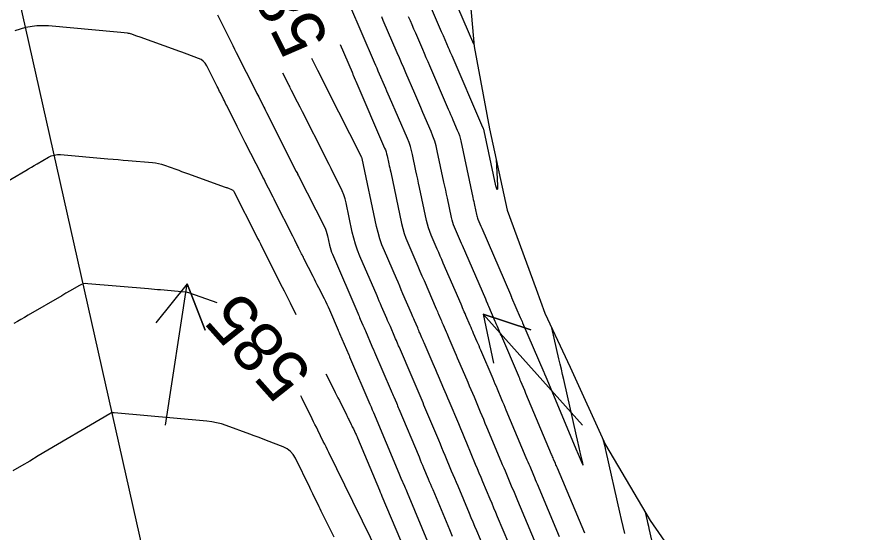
# Model space of a CAD drawing. Extents: x 954385 to 988206, y 1868364 to 1924553.
# Drawn here: x 957989.3 to 958091.4, y 1919006 to 1919067.8 of the extents above; entities that cross this region are included whole.
import ezdxf

# ---------------------------------------------------------------- set-up
doc = ezdxf.new("R2010")
doc.units = 0
for name, color, linetype in [('24', 7, 'Continuous'), ('26', 7, 'Continuous'), ('5', 7, 'Continuous'), ('6', 7, 'Continuous'), ('7', 7, 'Continuous'), ('Default', 7, 'Continuous')]:
    doc.layers.add(name, color=color, linetype=linetype)

msp = doc.modelspace()

# ---------------------------------------------------------------- linework, layer by layer
at = {"layer": '24'}
msp.add_lwpolyline([(958043.23, 1919074.31), (958044.11, 1919064.27), (958045.96, 1919054.43), (958048.1, 1919044.66), (958051.57, 1919035.19), (958052.58, 1919032.34), (958055.62, 1919025.85), (958059.88, 1919016.56), (958065.22, 1919007.51), (958071.39, 1918998.64), (958077.23, 1918989.71), (958076.97, 1918979.4), (958077.1, 1918969.18), (958077.53, 1918959.03), (958076.8, 1918948.61), (958075.8, 1918938.14), (958074.7, 1918927.65), (958073.67, 1918917.17), (958067.51, 1918905.54), (958071.98, 1918896.29), (958070.77, 1918885.77), (958073.01, 1918876.02), (958075.56, 1918866.35), (958076.96, 1918856.41)], dxfattribs=at)
at = {"layer": '26'}
for points in [[(958007.13, 1919018.93), (958009.71, 1919035.86), (958011.9, 1919030.28), (958009.71, 1919035.86), (958005.97, 1919031.18)], [(958057.13, 1919018.93), (958045.2, 1919032.21), (958050.9, 1919030.35), (958045.2, 1919032.21), (958046.44, 1919026.34)]]:
    msp.add_lwpolyline(points, dxfattribs=at)
at = {"layer": '6'}
for points in [[(958046.77, 1919050.72), (958046.91, 1919047.62), (958046.91, 1919047.23), (958046.88, 1919047.1), (958046.83, 1919047.22), (958046.73, 1919047.6), (958045.33, 1919054.16), (958045.32, 1919054.22), (958045.3, 1919054.28), (958045.28, 1919054.34), (958045.26, 1919054.4), (958045.06, 1919054.85), (958041.48, 1919063.14), (958041.38, 1919063.39), (958041.27, 1919063.63), (958041.17, 1919063.87), (958041.07, 1919064.11), (958040.65, 1919065.08), (958040.44, 1919065.56), (958040.23, 1919066.05), (958037.65, 1919072.04)], [(958048.29, 1919004.73), (958046.94, 1919007.95), (958046.72, 1919008.47), (958046.5, 1919008.99), (958046.28, 1919009.51), (958046.06, 1919010.03), (958045.18, 1919012.12), (958044.96, 1919012.64), (958044.74, 1919013.16), (958044.52, 1919013.68), (958044.3, 1919014.21), (958043.24, 1919016.74), (958043, 1919017.32), (958042.75, 1919017.9), (958042.51, 1919018.48), (958042.27, 1919019.06), (958041.12, 1919021.78), (958040.97, 1919022.15), (958040.81, 1919022.53), (958040.65, 1919022.9), (958040.49, 1919023.28), (958039.84, 1919024.78), (958039.68, 1919025.15), (958039.52, 1919025.53), (958039.36, 1919025.9), (958039.2, 1919026.28), (958038.13, 1919028.77), (958038.06, 1919028.92), (958038, 1919029.07), (958037.94, 1919029.22), (958037.87, 1919029.37), (958037.62, 1919029.96), (958037.55, 1919030.11), (958037.49, 1919030.26), (958037.42, 1919030.41), (958037.36, 1919030.56), (958036.97, 1919031.47), (958036.88, 1919031.67), (958036.79, 1919031.88), (958036.7, 1919032.08), (958036.62, 1919032.28), (958035.59, 1919034.65), (958035.39, 1919035.11), (958035.2, 1919035.57), (958035, 1919036.03), (958034.8, 1919036.5), (958033.37, 1919039.81), (958033.08, 1919040.52), (958032.83, 1919041.24), (958032.62, 1919041.98), (958032.44, 1919042.72), (958030.7, 1919050.87), (958030.7, 1919050.89), (958030.69, 1919050.9), (958030.69, 1919050.91), (958030.68, 1919050.92), (958030.63, 1919051.02), (958030.53, 1919051.22), (958026.59, 1919059.02), (958026.29, 1919059.61), (958026, 1919060.2), (958025.7, 1919060.79), (958025.41, 1919061.38), (958024.67, 1919062.83)], [(958013.31, 1919033.56), (958010.05, 1919034.74), (958009.92, 1919034.78), (958009.78, 1919034.81), (958009.65, 1919034.84), (958009.51, 1919034.85), (958006.53, 1919035.11), (958006.17, 1919035.14), (958005.82, 1919035.17), (958005.46, 1919035.2), (958005.1, 1919035.23), (957997.84, 1919035.86), (957997.55, 1919035.87), (957997.26, 1919035.83), (957996.99, 1919035.74), (957996.73, 1919035.61), (957995.71, 1919035.02), (957995.2, 1919034.72), (957994.69, 1919034.42), (957990.67, 1919032.08), (957990.24, 1919031.83), (957989.81, 1919031.58), (957989.38, 1919031.33), (957988.95, 1919031.08)], [(958033.61, 1919001.53), (958029.78, 1919009.35), (958029.59, 1919009.73), (958029.57, 1919009.76), (958026.7, 1919015.63), (958026.54, 1919015.96), (958026.37, 1919016.3), (958026.21, 1919016.64), (958026.04, 1919016.97), (958025.39, 1919018.32), (958025.22, 1919018.66), (958025.05, 1919018.99), (958024.89, 1919019.33), (958024.72, 1919019.66), (958023.5, 1919022.11), (958023.35, 1919022.41)]]:
    msp.add_lwpolyline(points, dxfattribs=at)
at = {"layer": '7'}
for points in [[(958044.09, 1919064.55), (958040.38, 1919073.16)], [(958054.35, 1919005.55), (958051.71, 1919011.83), (958051.6, 1919012.09), (958051.49, 1919012.36), (958051.38, 1919012.62), (958051.27, 1919012.89), (958050.82, 1919013.95), (958050.71, 1919014.21), (958050.6, 1919014.48), (958050.49, 1919014.74), (958050.37, 1919015.01), (958047.98, 1919020.71), (958047.84, 1919021.03), (958047.71, 1919021.34), (958047.58, 1919021.65), (958047.45, 1919021.96), (958046.92, 1919023.22), (958046.79, 1919023.53), (958046.66, 1919023.84), (958046.53, 1919024.15), (958046.39, 1919024.47), (958044.92, 1919027.9), (958044.81, 1919028.15), (958044.71, 1919028.4), (958044.6, 1919028.65), (958044.49, 1919028.89), (958044.06, 1919029.91), (958043.96, 1919030.15), (958043.85, 1919030.39), (958043.75, 1919030.62), (958043.65, 1919030.86), (958043.14, 1919032.04), (958043.04, 1919032.27), (958042.94, 1919032.5), (958042.74, 1919032.96), (958042.65, 1919033.19), (958042.55, 1919033.42), (958040.43, 1919038.33), (958040.24, 1919038.75), (958040.06, 1919039.17), (958039.88, 1919039.59), (958039.7, 1919040.01), (958038.97, 1919041.69), (958038.8, 1919042.12), (958038.65, 1919042.55), (958038.53, 1919042.98), (958038.42, 1919043.43), (958037.57, 1919047.4), (958037.47, 1919047.89), (958037.36, 1919048.39), (958037.26, 1919048.88), (958037.15, 1919049.37), (958036.74, 1919051.33), (958036.62, 1919051.82), (958036.48, 1919052.3), (958036.32, 1919052.77), (958036.13, 1919053.24), (958033.98, 1919058.22), (958033.83, 1919058.56), (958033.68, 1919058.91), (958033.53, 1919059.25), (958033.38, 1919059.6), (958032.79, 1919060.97), (958032.64, 1919061.31), (958032.49, 1919061.66), (958032.34, 1919062), (958032.2, 1919062.34), (958029.24, 1919069.22)], [(958013.36, 1919068.05), (958013.55, 1919067.66), (958013.75, 1919067.26), (958013.95, 1919066.86), (958014.79, 1919065.2), (958015, 1919064.79), (958015.2, 1919064.38), (958015.41, 1919063.97), (958015.61, 1919063.56), (958017.99, 1919058.86), (958018.09, 1919058.65), (958018.19, 1919058.45), (958018.3, 1919058.24), (958018.4, 1919058.04), (958018.82, 1919057.21), (958018.92, 1919057), (958019.03, 1919056.8), (958019.13, 1919056.59), (958019.24, 1919056.38), (958022.81, 1919049.3), (958022.94, 1919049.05), (958022.97, 1919048.99), (958023.06, 1919048.8), (958026.17, 1919042.66), (958026.29, 1919042.4), (958026.39, 1919042.14), (958026.48, 1919041.87), (958026.54, 1919041.59), (958026.78, 1919040.47), (958026.85, 1919040.19), (958026.93, 1919039.91), (958027.02, 1919039.64), (958027.13, 1919039.38), (958030.18, 1919032.32), (958030.25, 1919032.15), (958030.33, 1919031.97), (958030.4, 1919031.8), (958030.48, 1919031.62), (958030.78, 1919030.91), (958030.86, 1919030.74), (958030.94, 1919030.56), (958031.01, 1919030.39), (958031.09, 1919030.21), (958031.88, 1919028.38), (958031.96, 1919028.19), (958032.09, 1919027.88), (958032.12, 1919027.82), (958032.15, 1919027.76), (958032.17, 1919027.7), (958032.2, 1919027.64), (958034.18, 1919023.02), (958034.26, 1919022.84), (958034.33, 1919022.66), (958034.41, 1919022.48), (958034.49, 1919022.3), (958034.8, 1919021.58), (958034.88, 1919021.39), (958034.95, 1919021.21), (958035.03, 1919021.03), (958035.11, 1919020.85), (958037.52, 1919015.11), (958037.65, 1919014.78), (958037.79, 1919014.46), (958037.93, 1919014.13), (958038.07, 1919013.81), (958038.61, 1919012.5), (958038.75, 1919012.17), (958038.89, 1919011.85), (958039.02, 1919011.52), (958039.16, 1919011.2), (958041.18, 1919006.41), (958041.34, 1919006.01), (958041.51, 1919005.62)], [(958057.38, 1919005.96), (958054.1, 1919013.77), (958054.04, 1919013.91), (958053.98, 1919014.04), (958053.93, 1919014.18), (958053.87, 1919014.32), (958053.64, 1919014.86), (958053.58, 1919015), (958053.52, 1919015.13), (958053.47, 1919015.27), (958053.41, 1919015.41), (958050.34, 1919022.7), (958050.19, 1919023.06), (958050.04, 1919023.42), (958049.74, 1919024.14), (958049.66, 1919024.32), (958049.59, 1919024.5), (958049.51, 1919024.68), (958049.44, 1919024.86), (958047.43, 1919029.53), (958047.37, 1919029.68), (958047.3, 1919029.83), (958047.24, 1919029.98), (958047.17, 1919030.13), (958046.91, 1919030.74), (958046.85, 1919030.89), (958046.78, 1919031.04), (958046.72, 1919031.19), (958046.65, 1919031.35), (958045.88, 1919033.13), (958045.82, 1919033.27), (958045.76, 1919033.42), (958045.6, 1919033.77), (958045.51, 1919033.99), (958042.74, 1919040.42), (958042.62, 1919040.69), (958042.5, 1919040.97), (958042.38, 1919041.25), (958042.26, 1919041.53), (958041.78, 1919042.64), (958041.67, 1919042.91), (958041.57, 1919043.2), (958041.48, 1919043.49), (958041.41, 1919043.78), (958040.92, 1919046.09), (958040.82, 1919046.57), (958040.72, 1919047.05), (958040.61, 1919047.53), (958040.51, 1919048.02), (958039.71, 1919051.76), (958039.57, 1919052.36), (958039.4, 1919052.95), (958039.19, 1919053.53), (958038.96, 1919054.11), (958037.98, 1919056.38), (958037.74, 1919056.95), (958037.49, 1919057.52), (958037.24, 1919058.09), (958037, 1919058.66), (958035.94, 1919061.12), (958035.68, 1919061.71), (958035.42, 1919062.31), (958035.16, 1919062.91), (958034.9, 1919063.51), (958033.24, 1919067.38), (958033.05, 1919067.81)], [(958036.23, 1919067.88), (958036.44, 1919067.39), (958036.65, 1919066.9), (958036.87, 1919066.41), (958037.08, 1919065.92), (958037.92, 1919063.95), (958038.14, 1919063.46), (958038.35, 1919062.97), (958038.56, 1919062.48), (958038.77, 1919061.99), (958041.03, 1919056.75), (958041.17, 1919056.44), (958041.3, 1919056.13), (958041.44, 1919055.82), (958041.57, 1919055.5), (958042.11, 1919054.25), (958042.24, 1919053.94), (958042.35, 1919053.62), (958042.44, 1919053.29), (958042.52, 1919052.96), (958043.97, 1919046.19), (958044.02, 1919045.95), (958044.07, 1919045.72), (958044.12, 1919045.48), (958044.17, 1919045.25), (958044.41, 1919044.13), (958044.44, 1919043.99), (958044.48, 1919043.85), (958044.53, 1919043.71), (958044.58, 1919043.58), (958044.81, 1919043.04), (958044.93, 1919042.77), (958045.05, 1919042.5), (958048.47, 1919034.56), (958048.52, 1919034.45), (958048.61, 1919034.25), (958048.62, 1919034.22), (958049.66, 1919031.81), (958049.69, 1919031.75), (958049.71, 1919031.7), (958049.73, 1919031.65), (958049.76, 1919031.59), (958049.87, 1919031.32), (958049.94, 1919031.16), (958052.48, 1919025.25), (958052.5, 1919025.2), (958052.52, 1919025.16), (958052.54, 1919025.11), (958052.56, 1919025.06), (958052.71, 1919024.69), (958056.44, 1919015.81), (958056.48, 1919015.71), (958057.06, 1919014.34), (958057.14, 1919014.16), (958057.18, 1919014.11), (958057.18, 1919014.18), (958057.15, 1919014.36), (958056.88, 1919015.52), (958056.84, 1919015.69), (958056.8, 1919015.87), (958056.76, 1919016.04), (958056.72, 1919016.22), (958056.52, 1919017.1), (958056.4, 1919017.63), (958054.86, 1919024.38), (958054.72, 1919025), (958054.58, 1919025.62), (958054.44, 1919026.24), (958054.29, 1919026.85), (958053.42, 1919030.56)], [(958038.79, 1919004.46), (958036.12, 1919010.8), (958036.04, 1919011), (958035.96, 1919011.19), (958035.88, 1919011.38), (958035.8, 1919011.58), (958035.39, 1919012.54), (958035.23, 1919012.93), (958035.15, 1919013.12), (958032.1, 1919020.39), (958032.06, 1919020.47), (958032.03, 1919020.56), (958031.99, 1919020.64), (958031.95, 1919020.72), (958031.81, 1919021.06), (958031.74, 1919021.22), (958031.67, 1919021.39), (958029.24, 1919027.07), (958029.21, 1919027.12), (958029.14, 1919027.29), (958028.04, 1919029.84), (958027.98, 1919029.97), (958027.88, 1919030.21), (958027.87, 1919030.24), (958026.81, 1919032.69), (958026.66, 1919033.03), (958026.5, 1919033.37), (958026.34, 1919033.71), (958026.17, 1919034.04), (958025.5, 1919035.38), (958025.33, 1919035.72), (958025.16, 1919036.05), (958024.99, 1919036.39), (958024.82, 1919036.72), (958023.73, 1919038.87), (958023.66, 1919039.02), (958023.59, 1919039.16), (958023.52, 1919039.3), (958023.44, 1919039.45), (958023.13, 1919040.06), (958023.07, 1919040.19), (958023.01, 1919040.31), (958022.94, 1919040.44), (958022.88, 1919040.56), (958022.63, 1919041.06), (958022.5, 1919041.31), (958022.38, 1919041.56), (958020.28, 1919045.7), (958020.15, 1919045.97), (958020.02, 1919046.24), (958019.88, 1919046.5), (958019.75, 1919046.77), (958019.21, 1919047.83), (958019.07, 1919048.1), (958018.94, 1919048.37), (958018.8, 1919048.63), (958018.67, 1919048.9), (958016.7, 1919052.79), (958016.46, 1919053.27), (958016.22, 1919053.75), (958015.98, 1919054.23), (958015.74, 1919054.7), (958014.48, 1919057.19), (958014.38, 1919057.38), (958014.29, 1919057.57), (958014.19, 1919057.76), (958014.1, 1919057.95), (958013.72, 1919058.71), (958013.62, 1919058.9), (958013.53, 1919059.09), (958013.43, 1919059.28), (958013.33, 1919059.47), (958012.07, 1919061.97), (958011.89, 1919062.27), (958011.66, 1919062.51), (958011.4, 1919062.71), (958011.08, 1919062.85), (958009.74, 1919063.34), (958009.41, 1919063.46), (958009.08, 1919063.58), (958008.74, 1919063.7), (958008.41, 1919063.82), (958004.08, 1919065.38), (958003.96, 1919065.43), (958003.83, 1919065.47), (958003.71, 1919065.52), (958003.58, 1919065.57), (958003.08, 1919065.75), (958002.95, 1919065.79), (958002.82, 1919065.83), (958002.69, 1919065.85), (958002.56, 1919065.87), (958001.79, 1919065.94), (958001.34, 1919065.98), (957993.11, 1919066.73), (957991.72, 1919066.75), (957990.37, 1919066.56), (957989.07, 1919066.16)], [(958028.05, 1919064.53), (958029.49, 1919061.18), (958029.53, 1919061.09), (958029.57, 1919061), (958029.6, 1919060.91), (958029.64, 1919060.82), (958029.87, 1919060.3), (958029.94, 1919060.12), (958033.4, 1919052.11), (958033.5, 1919051.88), (958033.58, 1919051.65), (958033.64, 1919051.41), (958033.7, 1919051.17), (958033.91, 1919050.2), (958033.96, 1919049.96), (958034.01, 1919049.72), (958034.06, 1919049.48), (958034.12, 1919049.23), (958035.43, 1919043.08), (958035.57, 1919042.48), (958035.74, 1919041.89), (958035.94, 1919041.32), (958036.17, 1919040.75), (958037.14, 1919038.5), (958037.39, 1919037.94), (958037.63, 1919037.37), (958037.87, 1919036.81), (958038.12, 1919036.25), (958039.58, 1919032.85), (958039.65, 1919032.69), (958039.72, 1919032.53), (958039.79, 1919032.37), (958039.85, 1919032.22), (958040.13, 1919031.58), (958040.2, 1919031.42), (958040.26, 1919031.27), (958040.33, 1919031.11), (958040.4, 1919030.95), (958040.76, 1919030.11), (958040.85, 1919029.92), (958040.93, 1919029.73), (958041.01, 1919029.54), (958041.09, 1919029.34), (958041.82, 1919027.65), (958041.97, 1919027.31), (958042.11, 1919026.96), (958042.26, 1919026.62), (958042.41, 1919026.27), (958043.35, 1919024.07), (958043.54, 1919023.63), (958043.73, 1919023.18), (958043.92, 1919022.74), (958044.11, 1919022.29), (958044.86, 1919020.51), (958045.05, 1919020.06), (958045.23, 1919019.62), (958045.42, 1919019.17), (958045.61, 1919018.73), (958047.34, 1919014.61), (958047.5, 1919014.21), (958047.67, 1919013.82), (958047.83, 1919013.43), (958048, 1919013.03), (958048.66, 1919011.46), (958048.83, 1919011.07), (958048.99, 1919010.67), (958049.16, 1919010.28), (958049.32, 1919009.89), (958051.32, 1919005.14)], [(958045.32, 1919004.18), (958044.44, 1919006.26), (958044.22, 1919006.79), (958044, 1919007.31), (958043.78, 1919007.83), (958043.57, 1919008.35), (958042.2, 1919011.59), (958042.01, 1919012.05), (958041.82, 1919012.51), (958041.62, 1919012.96), (958041.43, 1919013.42), (958040.66, 1919015.26), (958040.46, 1919015.72), (958040.27, 1919016.18), (958040.08, 1919016.64), (958039.89, 1919017.1), (958038.11, 1919021.31), (958038, 1919021.59), (958037.88, 1919021.87), (958037.76, 1919022.15), (958037.64, 1919022.43), (958037.17, 1919023.54), (958037.05, 1919023.82), (958036.93, 1919024.09), (958036.81, 1919024.37), (958036.69, 1919024.65), (958035.16, 1919028.2), (958035.12, 1919028.31), (958035.07, 1919028.42), (958035.03, 1919028.52), (958034.98, 1919028.63), (958034.8, 1919029.05), (958034.71, 1919029.26), (958034.62, 1919029.47), (958034.08, 1919030.73), (958033.97, 1919030.97), (958033.86, 1919031.22), (958033.76, 1919031.46), (958033.65, 1919031.71), (958033.04, 1919033.13), (958032.9, 1919033.45), (958032.76, 1919033.77), (958032.62, 1919034.09), (958032.49, 1919034.41), (958030.43, 1919039.16), (958030.15, 1919039.87), (958029.9, 1919040.58), (958029.69, 1919041.31), (958029.51, 1919042.05), (958028.77, 1919045.54), (958028.65, 1919046.03), (958028.5, 1919046.5), (958028.32, 1919046.97), (958028.1, 1919047.42), (958027.2, 1919049.22), (958026.97, 1919049.67), (958026.74, 1919050.12), (958026.52, 1919050.57), (958026.29, 1919051.02), (958023.55, 1919056.44), (958023.26, 1919057.02), (958022.97, 1919057.59), (958022.25, 1919059.02), (958022.17, 1919059.17), (958022.09, 1919059.32), (958022.02, 1919059.47), (958021.94, 1919059.62), (958021.2, 1919061.09)], [(957983.81, 1919045.58), (957990.39, 1919049.42), (957990.73, 1919049.61), (957991.07, 1919049.81), (957991.41, 1919050.01), (957991.74, 1919050.21), (957993.1, 1919051), (957993.44, 1919051.16), (957993.8, 1919051.27), (957994.17, 1919051.33), (957994.55, 1919051.32), (958000.24, 1919050.83), (958000.85, 1919050.78), (958001.46, 1919050.72), (958002.06, 1919050.67), (958002.67, 1919050.62), (958005.59, 1919050.36), (958005.95, 1919050.32), (958006.31, 1919050.25), (958006.66, 1919050.17), (958007, 1919050.05), (958008.38, 1919049.56), (958008.72, 1919049.44), (958009.07, 1919049.31), (958009.41, 1919049.19), (958009.75, 1919049.06), (958014.29, 1919047.43), (958014.39, 1919047.4), (958014.48, 1919047.37), (958014.58, 1919047.33), (958014.67, 1919047.3), (958015.05, 1919047.16), (958015.13, 1919047.12), (958015.21, 1919047.07), (958015.27, 1919047), (958015.32, 1919046.92), (958018, 1919041.62), (958018.17, 1919041.28), (958018.34, 1919040.95), (958018.51, 1919040.62), (958018.68, 1919040.28), (958021.11, 1919035.46), (958021.35, 1919034.99), (958021.59, 1919034.52), (958021.82, 1919034.05), (958022.06, 1919033.58), (958022.77, 1919032.18)], [(958026.35, 1919025.08), (958027.3, 1919023.17), (958027.47, 1919022.84), (958027.63, 1919022.51), (958027.8, 1919022.18), (958027.97, 1919021.85), (958028.82, 1919020.16), (958028.89, 1919020.01), (958028.96, 1919019.87), (958029.03, 1919019.73), (958029.1, 1919019.58), (958029.39, 1919018.98), (958029.46, 1919018.85), (958029.52, 1919018.72), (958029.59, 1919018.59), (958029.65, 1919018.46), (958029.91, 1919017.93), (958029.97, 1919017.8), (958030.03, 1919017.67), (958030.09, 1919017.53), (958030.15, 1919017.4), (958032.78, 1919011.14), (958032.88, 1919010.9), (958032.98, 1919010.65), (958033.03, 1919010.53), (958033.08, 1919010.41), (958036.41, 1919002.52)], [(958027.33, 1919005.51), (958025.92, 1919008.37), (958025.8, 1919008.63), (958025.67, 1919008.88), (958025.55, 1919009.14), (958025.42, 1919009.39), (958024.92, 1919010.41), (958024.8, 1919010.67), (958024.67, 1919010.92), (958024.55, 1919011.18), (958024.42, 1919011.44), (958022.7, 1919014.96), (958022.43, 1919015.4), (958022.1, 1919015.77), (958021.7, 1919016.07), (958021.23, 1919016.3), (958019.24, 1919017.08), (958018.74, 1919017.27), (958018.24, 1919017.46), (958017.74, 1919017.65), (958017.24, 1919017.83), (958014.4, 1919018.87), (958013.83, 1919019.06), (958013.26, 1919019.21), (958012.67, 1919019.32), (958012.08, 1919019.39), (958000.99, 1919020.4), (958000.86, 1919020.4), (958000.73, 1919020.39), (958000.6, 1919020.35), (958000.48, 1919020.29), (957991.87, 1919015.22), (957990.86, 1919014.62), (957989.86, 1919014.03), (957988.85, 1919013.44)], [(958059.56, 1919017.25), (958059.69, 1919016.68), (958059.71, 1919016.6), (958059.73, 1919016.53), (958059.75, 1919016.45), (958059.77, 1919016.37), (958059.87, 1919015.91), (958059.91, 1919015.75), (958061.56, 1919008.49), (958061.76, 1919007.63), (958061.95, 1919006.78), (958062.15, 1919005.92)], [(958064.64, 1919008.49), (958064.84, 1919007.61), (958064.86, 1919007.52), (958064.88, 1919007.43), (958064.9, 1919007.34), (958064.92, 1919007.26), (958065.02, 1919006.81), (958065.08, 1919006.55), (958066.79, 1918999.03)]]:
    msp.add_lwpolyline(points, dxfattribs=at)
at = {"layer": 'Default'}
msp.add_line((958200.6, 1918129.72), (957843.86, 1919719.4), dxfattribs=at)

# ---------------------------------------------------------------- texts
at = {"layer": '5'}
for s, rotation, p in [('580', 116.6609, (958026.87, 1919065.14)), ('585', 131.7059, (958024.92, 1919025.25))]:
    msp.add_text(s, height=6, rotation=rotation, dxfattribs=at).set_placement(p)

doc.saveas('drawing.dxf')
